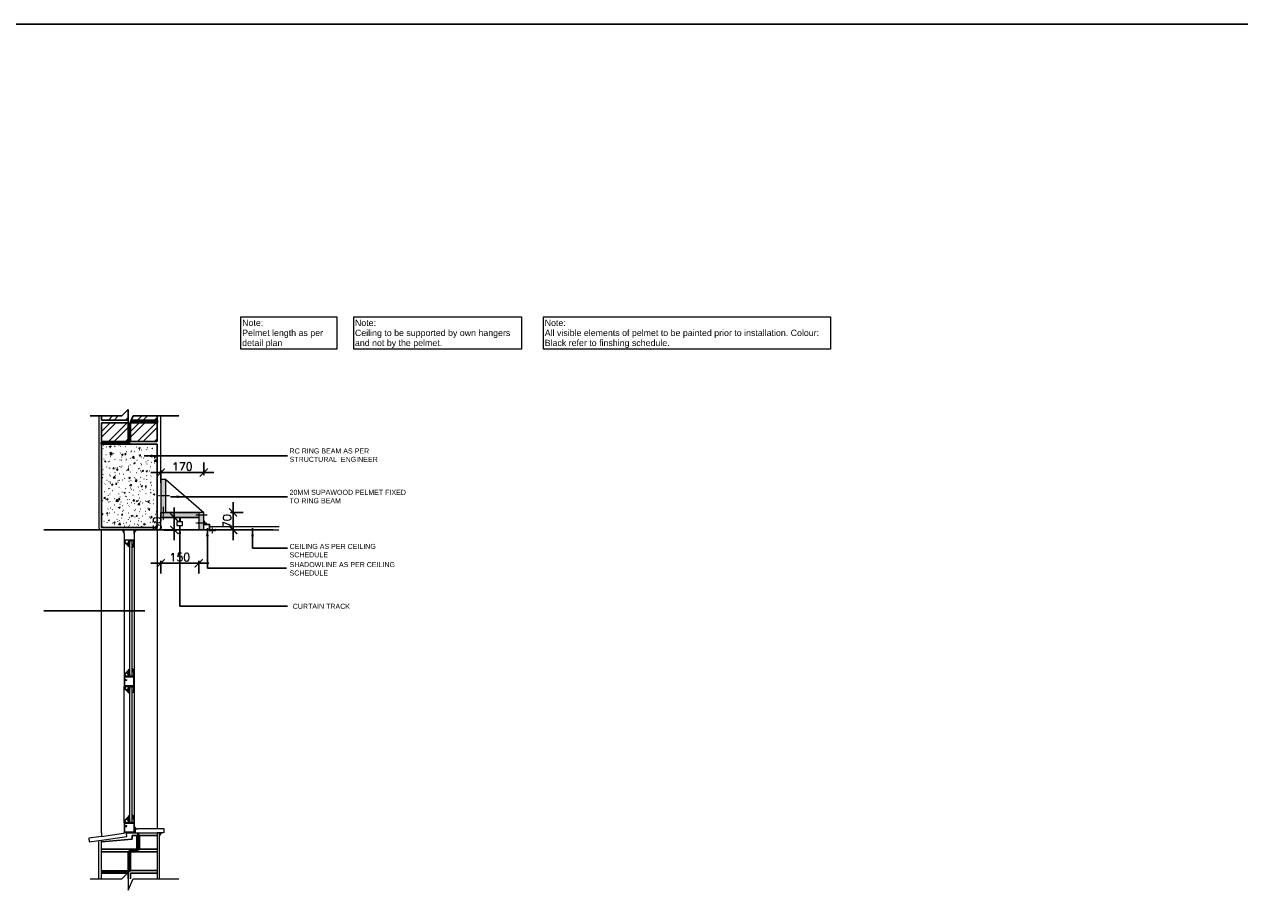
# Model space of a CAD drawing. Header units: millimetres. Extents: x -115474967 to 444143, y -74377 to 241828222.
# Tile 389 of 590: x 32626 to 37441, y 39516 to 42981. Entities that reach past the tile are written whole.
import ezdxf

# ---------------------------------------------------------------- set-up
doc = ezdxf.new("R2010")
doc.units = ezdxf.units.MM
doc.header["$MEASUREMENT"] = 0
for name, pattern in [('AEC_Dash 1_5mm', [2.5, 1.5, -1]), ('AEC_Dash 1mm', [2, 1, -1]), ('HIDDEN', [0.375, 0.25, -0.125])]:
    doc.linetypes.add(name, pattern=pattern)
for name, color, linetype in [('00-6 H-Brickwork', 9, 'Continuous'), ('DIMS-20', 9, 'Continuous'), ('hidden', 8, 'HIDDEN'), ('TEXT', 7, 'Continuous'), ('TEXT-20', 2, 'Continuous'), ('WALL', 1, 'Continuous'), ('WIND', 7, 'Continuous')]:
    doc.layers.add(name, color=color, linetype=linetype)
for name, color, linetype, lineweight in [('2D ITEMS', 6, 'Continuous', 5), ('A-----NPP', 6, 'Continuous', 15), ('DPC', 1, 'AEC_Dash 1_5mm', 40), ('G-ANNO-TEXT', 231, 'Continuous', 9), ('THIN', 6, 'Continuous', 9)]:
    doc.layers.add(name, color=color, linetype=linetype, lineweight=lineweight)
doc.styles.add('ARIAL', font='arial.ttf')
doc.styles.add('Arial_2', font='arial.ttf', dxfattribs={"height": 150})
doc.styles.add('DIMS', font='simplex.shx')
doc.dimstyles.new('DIM-20', dxfattribs={"dimscale": 4, "dimtxt": 10, "dimasz": 8, "dimexe": 10, "dimexo": 5, "dimgap": 4, "dimtad": 1, "dimdec": 0, "dimrnd": 5, "dimdsep": 46, "dimtxsty": 'DIMS', "dimblk": 'ARCHTICK', "dimcen": 25, "dimdle": 10, "dimclrd": 9, "dimclre": 9, "dimclrt": 4, "dimadec": 0, "dimazin": 0, "dimtfac": 1, "dimtdec": 0, "dimtmove": 2, "dimatfit": 2, "dimfxl": 1, "dimtolj": 1, "dimtzin": 0, "dimarcsym": 0})

# ---------------------------------------------------------------- blocks, each defined once
blk = doc.blocks.new('_ArchTick')
at = {"color": 0, "linetype": 'ByBlock', "const_width": 0.15}
blk.add_lwpolyline([(-0.5, -0.5), (0.5, 0.5)], dxfattribs=at)
blk = doc.blocks.new('*D757')
at = {"layer": 'Defpoints', "color": 0, "transparency": 16777216}
for p in [(33423.6, 41046.8), (33453.6, 41046.8), (33423.6, 40977.1)]:
    blk.add_point(p, dxfattribs=at)
at = {"layer": 'DIMS-20', "color": 9, "lineweight": -2, "transparency": 16777216}
for p, q in [((33453.6, 40937.1), (33453.6, 41086.8)), ((33443.6, 41046.8), (33493.6, 41046.8)), ((33443.6, 40977.1), (33493.6, 40977.1))]:
    blk.add_line(p, q, dxfattribs=at)
at = {"layer": 'DIMS-20', "color": 9, "lineweight": -2, "transparency": 16777216, "xscale": 32, "yscale": 32, "zscale": 32}
for p, rotation in [((33453.6, 41046.8), 90), ((33453.6, 40977.1), 270)]:
    blk.add_blockref('_ArchTick', p, dxfattribs=dict(at, rotation=rotation))
at = {"layer": 'DIMS-20', "color": 4, "transparency": 16777216, "insert": (33429.6, 41012), "char_height": 32, "width": 0.358, "attachment_point": 5, "rotation": 90, "style": 'DIMS'}
blk.add_mtext('\\A1;70', dxfattribs=at)
blk = doc.blocks.new('*D758')
at = {"layer": 'Defpoints', "color": 0, "transparency": 16777216}
for p in [(33250.4, 41026.8), (33220.4, 40976.8), (33250.4, 40976.8)]:
    blk.add_point(p, dxfattribs=at)
at = {"layer": 'DIMS-20', "color": 9, "lineweight": -2, "transparency": 16777216}
for p, q in [((33230.4, 41026.8), (33180.4, 41026.8)), ((33220.4, 41066.8), (33220.4, 40936.8)), ((33230.4, 40976.8), (33180.4, 40976.8))]:
    blk.add_line(p, q, dxfattribs=at)
at = {"layer": 'DIMS-20', "color": 9, "lineweight": -2, "transparency": 16777216, "xscale": 32, "yscale": 32, "zscale": 32}
for p, rotation in [((33220.4, 41026.8), 90), ((33220.4, 40976.8), 270)]:
    blk.add_blockref('_ArchTick', p, dxfattribs=dict(at, rotation=rotation))
at = {"layer": 'DIMS-20', "color": 4, "transparency": 16777216, "insert": (33152.4, 41001.8), "char_height": 32, "width": 0.358, "attachment_point": 5, "rotation": 90, "style": 'DIMS'}
blk.add_mtext('\\A1;50', dxfattribs=at)
blk = doc.blocks.new('*D759')
at = {"layer": 'Defpoints', "color": 0, "transparency": 16777216}
for p in [(33167.1, 40875), (33317.1, 40875), (33317.1, 40845)]:
    blk.add_point(p, dxfattribs=at)
at = {"layer": 'DIMS-20', "color": 9, "lineweight": -2, "transparency": 16777216}
for p, q in [((33127.1, 40845), (33357.1, 40845)), ((33167.1, 40855), (33167.1, 40805)), ((33317.1, 40855), (33317.1, 40805))]:
    blk.add_line(p, q, dxfattribs=at)
at = {"layer": 'DIMS-20', "color": 9, "lineweight": -2, "transparency": 16777216, "xscale": 32, "yscale": 32, "zscale": 32, "rotation": 180}
blk.add_blockref('_ArchTick', (33167.1, 40845), dxfattribs=at)
at = {"layer": 'DIMS-20', "color": 9, "lineweight": -2, "transparency": 16777216, "xscale": 32, "yscale": 32, "zscale": 32}
blk.add_blockref('_ArchTick', (33317.1, 40845), dxfattribs=at)
at = {"layer": 'DIMS-20', "color": 4, "transparency": 16777216, "insert": (33242.1, 40869), "char_height": 32, "width": 0.537, "attachment_point": 5, "style": 'DIMS'}
blk.add_mtext('\\A1;150', dxfattribs=at)
blk = doc.blocks.new('*D760')
at = {"layer": 'Defpoints', "color": 0, "transparency": 16777216}
for p in [(33167.1, 41234.4), (33337.1, 41204.4), (33337.1, 41174.4)]:
    blk.add_point(p, dxfattribs=at)
at = {"layer": 'DIMS-20', "color": 9, "lineweight": -2, "transparency": 16777216}
for p, q in [((33337.1, 41194.4), (33337.1, 41244.4)), ((33127.1, 41204.4), (33377.1, 41204.4)), ((33167.1, 41214.4), (33167.1, 41164.4))]:
    blk.add_line(p, q, dxfattribs=at)
at = {"layer": 'DIMS-20', "color": 9, "lineweight": -2, "transparency": 16777216, "xscale": 32, "yscale": 32, "zscale": 32, "rotation": 180}
blk.add_blockref('_ArchTick', (33167.1, 41204.4), dxfattribs=at)
at = {"layer": 'DIMS-20', "color": 9, "lineweight": -2, "transparency": 16777216, "xscale": 32, "yscale": 32, "zscale": 32}
blk.add_blockref('_ArchTick', (33337.1, 41204.4), dxfattribs=at)
at = {"layer": 'DIMS-20', "color": 4, "transparency": 16777216, "insert": (33252.1, 41228.4), "char_height": 32, "width": 0.537, "attachment_point": 5, "style": 'DIMS'}
blk.add_mtext('\\A1;170', dxfattribs=at)

msp = doc.modelspace()

# ---------------------------------------------------------------- hatches: boundary and pattern name
at = {"layer": '00-6 H-Brickwork'}
h = msp.add_hatch(dxfattribs=at)
h.set_pattern_fill('ANSI32', color=256, scale=5, angle=360, style=0)
h.set_pattern_definition([(45, (-165795.683, 343014.647), (-33.6759605, 33.6759605), []), (45, (-165773.23, 343014.647), (-33.6759605, 33.6759605), [])])
h.paths.add_polyline_path([(33037.1056, 41412.10163), (33037.1056, 41429.13792), (32932.1056, 41429.13792), (32932.1056, 41412.10163)])
h = msp.add_hatch(dxfattribs=at)
h.set_pattern_fill('ANSI32', color=256, scale=5, angle=360, style=0)
h.set_pattern_definition([(45, (-165680.683, 343014.647), (-33.6759605, 33.6759605), []), (45, (-165658.23, 343014.647), (-33.6759605, 33.6759605), [])])
h.paths.add_polyline_path([(33152.1056, 41412.10163), (33152.1056, 41429.13792), (33047.1056, 41429.13792), (33047.1056, 41412.10163)])
h = msp.add_hatch(dxfattribs=at)
h.set_pattern_fill('ANSI32', color=256, scale=5, angle=360, style=0)
h.set_pattern_definition([(45, (-165795.683, 342929.647), (-33.6759605, 33.6759605), []), (45, (-165773.23, 342929.647), (-33.6759605, 33.6759605), [])])
h.paths.add_polyline_path([(33037.1056, 41327.10163), (33037.1056, 41402.10163), (32932.1056, 41402.10163), (32932.1056, 41327.10163)], flags=0)
h = msp.add_hatch(dxfattribs=at)
h.set_pattern_fill('ANSI32', color=256, scale=5, angle=360, style=0)
h.set_pattern_definition([(45, (-165680.683, 342929.647), (-33.6759605, 33.6759605), []), (45, (-165658.23, 342929.647), (-33.6759605, 33.6759605), [])])
h.paths.add_polyline_path([(33152.1056, 41327.10163), (33152.1056, 41402.10163), (33047.1056, 41402.10163), (33047.1056, 41327.10163)], flags=0)
at = {"layer": '2D ITEMS'}
h = msp.add_hatch(dxfattribs=at)
h.set_pattern_fill('FP_1', style=0, pattern_type=2)
h.set_pattern_definition([(50, (28430.907, 36324.547), (58.2991, -5.10014), [6.096, -67.056]), (355, (28430.907, 36324.55), (-11.27734, 61.13854), [4.877, -53.645]), (100.451, (28435.765, 36324.12), (47.02125, 56.03703), [5.181, -56.989]), (46.184, (28430.91, 36340.8), (86.7453, -13.4535), [9.144, -100.584]), (96.636, (28438.14, 36339.68), (75.9692, 79.1766), [7.771, -85.483]), (351.184, (28430.91, 36340.8), (75.9692, 79.1762), [7.315, -80.467]), (21, (28439.035, 36336.74), (48.51694, -32.72464), [6.096, -67.056]), (326, (28439.035, 36336.74), (19.77717, 58.94033), [4.877, -53.645]), (71.451, (28443.08, 36334.01), (68.293, 26.21474), [5.181, -56.989]), (37.5, (28430.907, 36324.547), (0.9883, 27.058105), [1.341, -51.653, 1.341, -53.116, -53.848]), (37.5, (28430.907, 36324.547), (0.9883, 27.058105), [-107.452, 1.341, -52.507]), (7.5, (28430.907, 36324.547), (21.38249, 32.05824), [1.341, -29.708, 1.341, -50.434, -20.523]), (7.5, (28430.907, 36324.547), (21.38249, 32.05824), [-82.824, 1.341, -19.182]), (327.5, (28412.782, 36324.547), (43.38921, -1.83308), [1.341, -18.979, 1.341, -62.057, -84.125]), (327.5, (28412.782, 36324.547), (43.38921, -1.83308), [-83.718, 1.341, -82.784]), (317.5, (28404.654, 36324.547), (47.40152, 8.13669), [1.341, -25.075, 1.341, -40.762, -59.741]), (317.5, (28404.654, 36324.547), (47.40152, 8.13669), [-68.519, 1.341, -58.4])])
h.paths.add_polyline_path([(33152.1056, 40987.10163), (33152.1056, 41317.10163), (32932.1056, 41317.10163), (32932.1056, 40987.10163)], flags=0)
msp.add_hatch(color=8, dxfattribs=at).paths.add_polyline_path([(33317.1056, 40977.10163), (33337.1056, 40977.10163), (33337.1056, 41046.82266), (33187.1056, 41046.82266), (33187.1056, 41176.82266), (33167.1056, 41176.82266), (33167.1056, 41026.82266), (33317.1056, 41026.82266), (33317.1056, 40997.10163)], flags=0)

# ---------------------------------------------------------------- linework, layer by layer
msp.add_lwpolyline([(14259.94508, 42981.12756), (127356.6548, 42981.12756), (127356.6548, 29513.51943), (14259.94508, 29513.51943)], close=True)
at = {"layer": 'A-----NPP', "lineweight": 5}
for p, q in [((32922.1056, 41429.13792), (32922.1056, 40987.10163)), ((33037.1056, 41429.13792), (33037.1056, 41412.10163)), ((33167.1056, 41176.82266), (33167.1056, 41429.13792)), ((33152.1056, 41317.10163), (33152.1056, 40987.10163)), ((33187.1056, 41176.82266), (33337.1056, 41046.82266)), ((33167.1056, 40987.10163), (33167.1056, 41046.82266)), ((33241.00317, 41026.82266), (33241.00317, 41009.91874)), ((33243.20803, 41026.82266), (33243.20803, 41009.91874)), ((33351.06559, 41035.94984), (33306.06559, 41035.94984)), ((33317.1056, 41046.82266), (33317.1056, 40989.93519)), ((32932.1056, 39777.10163), (32932.1056, 40977.10163)), ((32932.1056, 40977.10163), (33157.1056, 40977.10163)), ((33022.1056, 40963.10163), (33022.1056, 40977.10163)), ((33062.1056, 40963.10163), (33062.1056, 40977.10163)), ((33152.1056, 40977.10163), (33152.1056, 40989.93519)), ((33152.1056, 40976.82266), (33152.1056, 40989.93519)), ((33152.1056, 40976.82266), (33152.1056, 39792.10163)), ((33317.1056, 40976.82266), (33152.1056, 40976.82266)), ((33253.20803, 41009.91874), (33231.00317, 41009.91874)), ((33231.00317, 41009.91874), (33231.00317, 40995.21968)), ((33231.00317, 40995.21968), (33253.20803, 40995.21968)), ((33253.20803, 40995.21968), (33253.20803, 41009.91874)), ((33359.1056, 40977.10163), (33359.1056, 40975.10163)), ((33636.1056, 40989.60163), (33361.1056, 40989.60163)), ((33384.1056, 40977.10163), (33634.1056, 40977.10163)), ((33022.1056, 40963.10163), (33022.1056, 40937.10163)), ((33022.1056, 40937.10163), (33022.1056, 40397.10163)), ((33062.1056, 40937.10163), (33022.1056, 40937.10163)), ((33022.1056, 40929.36803), (33039.54099, 40912.44975)), ((33022.1056, 40929.36803), (33039.54099, 40912.44975)), ((33024.47912, 40930.04289), (33024.47912, 40932.36995)), ((33024.47912, 40932.36995), (33027.26974, 40932.36995)), ((33035.254, 40919.57113), (33024.47912, 40930.04289)), ((33028.04491, 40933.06806), (33025.87443, 40936.86893)), ((33036.88186, 40924.07011), (33041.92047, 40935.78297)), ((33059.20678, 40936.9465), (33040.60268, 40936.9465)), ((33041.92047, 40935.78297), (33059.20678, 40935.78297)), ((33041.92047, 40935.78297), (33059.20678, 40935.78297)), ((33041.92047, 40935.78297), (33059.20678, 40935.78297)), ((33044.62209, 40398.4203), (33044.62209, 40935.78297)), ((33044.62209, 40398.4203), (33044.62209, 40935.78297)), ((33044.62209, 40398.4203), (33044.62209, 40935.78297)), ((33053.20732, 40398.4203), (33053.20732, 40935.78297)), ((33053.20732, 40398.4203), (33053.20732, 40935.78297)), ((33053.20732, 40398.4203), (33053.20732, 40935.78297)), ((33056.95879, 40935.23999), (33060.05947, 40935.23999)), ((33056.95879, 40934.23159), (33056.95879, 40935.23999)), ((33056.95879, 40934.23159), (33056.95879, 40935.23999)), ((33056.95879, 40935.23999), (33060.05947, 40935.23999)), ((33060.05947, 40934.23159), (33056.95879, 40934.23159)), ((33060.05947, 40934.23159), (33056.95879, 40934.23159)), ((33059.20678, 40935.78297), (33059.20678, 40936.9465)), ((33060.05947, 40935.23999), (33060.05947, 40937.10163)), ((33060.05947, 40935.23999), (33060.05947, 40937.10163)), ((33060.05947, 40922.5963), (33060.05947, 40934.23159)), ((33062.1056, 40963.10163), (33062.1056, 39799.14263)), ((33062.1056, 40963.10163), (33062.1056, 39799.14263)), ((33062.1056, 40963.10163), (33062.1056, 39799.14263)), ((33062.1056, 40937.10163), (33062.1056, 40397.10163)), ((33035.254, 40924.45795), (33035.254, 40919.57113)), ((33040.53046, 40923.44956), (33036.88186, 40924.07011)), ((33036.88186, 40917.47677), (33036.88186, 40922.44116)), ((33036.88186, 40922.44116), (33039.67247, 40922.13089)), ((33036.88186, 40917.47677), (33036.88186, 40922.44116)), ((33039.67247, 40917.47677), (33036.88186, 40917.47677)), ((33042.77902, 40909.28634), (33037.11052, 40913.2133)), ((33039.54099, 40912.44975), (33040.53046, 40912.44975)), ((33039.67247, 40921.3552), (33040.53046, 40921.3552)), ((33040.53046, 40918.56273), (33039.67247, 40918.56273)), ((33039.67247, 40918.56273), (33039.67247, 40917.47677)), ((33040.53046, 40921.3552), (33040.53046, 40923.44956)), ((33040.53046, 40912.44975), (33040.53046, 40918.19403)), ((33040.53046, 40912.44975), (33040.53046, 40918.19403)), ((33044.06367, 40907.75363), (33042.77902, 40909.28634)), ((33053.20732, 40918.78199), (33054.73028, 40918.78199)), ((33053.7906, 40906.52557), (33057.38731, 40910.90286)), ((33054.73028, 40918.78199), (33057.2253, 40914.82621)), ((33057.11382, 40912.43481), (33057.11382, 40913.83105)), ((33057.11382, 40913.83105), (33057.96651, 40913.83105)), ((33062.1056, 40912.43481), (33057.11382, 40912.43481)), ((33057.38731, 40910.90286), (33057.38731, 40912.43481)), ((33057.96651, 40919.57113), (33057.96651, 40922.5963)), ((33057.96651, 40922.5963), (33060.05947, 40922.5963)), ((33059.12927, 40919.57113), (33057.96651, 40919.57113)), ((33057.96651, 40913.83105), (33057.96651, 40915.30485)), ((33057.96651, 40915.30485), (33059.12927, 40915.30485)), ((33060.44706, 40920.88979), (33059.12927, 40920.88979)), ((33059.12927, 40920.88979), (33059.12927, 40919.57113)), ((33059.12927, 40915.30485), (33059.12927, 40913.83105)), ((33059.12927, 40913.83105), (33060.44706, 40913.83105)), ((33060.44706, 40913.83105), (33060.44706, 40920.88979)), ((33022.1056, 40404.83523), (33039.54099, 40421.75351)), ((33025.68001, 40400.28195), (33022.1056, 40400.28195)), ((33024.11314, 40397.10163), (33025.68001, 40400.28195)), ((33024.40495, 40397.33434), (33025.94418, 40400.45854)), ((33035.254, 40414.63214), (33024.47912, 40404.16038)), ((33024.47912, 40404.16038), (33024.47912, 40401.83332)), ((33024.47912, 40404.16038), (33024.47912, 40401.83332)), ((33024.47912, 40401.83332), (33027.26974, 40401.83332)), ((33028.04491, 40401.1352), (33025.87443, 40397.33434)), ((33027.26974, 40401.83332), (33028.04491, 40401.1352)), ((33040.60268, 40397.25677), (33035.254, 40409.74532)), ((33040.60268, 40397.25677), (33035.254, 40409.74532)), ((33039.67247, 40416.72649), (33036.88186, 40416.72649)), ((33036.88186, 40416.72649), (33036.88186, 40411.7621)), ((33036.88186, 40411.7621), (33039.67247, 40412.07237)), ((33040.53046, 40410.75371), (33036.88186, 40410.13316)), ((33036.88186, 40410.13316), (33041.92047, 40398.4203)), ((33036.88186, 40410.13316), (33041.92047, 40398.4203)), ((33042.77902, 40424.91692), (33037.11052, 40420.98997)), ((33039.67247, 40415.64053), (33039.67247, 40416.72649)), ((33040.53046, 40415.64053), (33039.67247, 40415.64053)), ((33039.67247, 40412.84806), (33040.53046, 40412.84806)), ((33040.53046, 40421.75351), (33040.53046, 40416.00924)), ((33040.53046, 40412.84806), (33040.53046, 40410.75371)), ((33041.92047, 40398.4203), (33059.20678, 40398.4203)), ((33043.91272, 40426.26954), (33042.77902, 40424.91692)), ((33053.20732, 40415.42128), (33054.73028, 40415.42128)), ((33053.7906, 40427.6777), (33057.38731, 40423.30041)), ((33054.73028, 40415.42128), (33057.2253, 40419.37706)), ((33056.95879, 40399.42494), (33060.05947, 40399.97167)), ((33056.95879, 40399.97167), (33060.05947, 40399.97167)), ((33060.05947, 40398.96328), (33056.95879, 40398.96328)), ((33060.05947, 40398.96328), (33056.95879, 40398.96328)), ((33057.11382, 40421.76845), (33062.1056, 40421.76845)), ((33057.11382, 40420.37222), (33057.11382, 40421.76845)), ((33057.96651, 40420.37222), (33057.11382, 40420.37222)), ((33057.96651, 40418.89841), (33057.96651, 40420.37222)), ((33059.12927, 40418.89841), (33057.96651, 40418.89841)), ((33057.96651, 40414.63214), (33059.12927, 40414.63214)), ((33057.96651, 40411.60696), (33057.96651, 40414.63214)), ((33060.05947, 40411.60696), (33057.96651, 40411.60696)), ((33060.44706, 40420.37222), (33059.12927, 40420.37222)), ((33059.12927, 40420.37222), (33059.12927, 40418.89841)), ((33060.44706, 40420.37222), (33059.12927, 40420.37222)), ((33059.12927, 40414.63214), (33059.12927, 40413.31347)), ((33059.12927, 40413.31347), (33060.44706, 40413.31347)), ((33060.05947, 40399.97167), (33060.05947, 40411.60696)), ((33060.05947, 40399.97167), (33060.05947, 40411.60696)), ((33060.44706, 40413.31347), (33060.44706, 40420.37222)), ((33022.1056, 40397.10163), (33022.1056, 40357.10163)), ((33062.1056, 40397.10163), (33022.1056, 40397.10163)), ((33022.1056, 39817.10163), (33022.1056, 40357.10163)), ((33022.1056, 39817.10163), (33022.1056, 40357.10163)), ((33022.1056, 40357.10163), (33062.1056, 40357.10163)), ((33025.85717, 40353.92132), (33022.1056, 40353.92132)), ((33025.87443, 40397.33434), (33024.22778, 40397.33434)), ((33024.2903, 40383.51257), (33024.2903, 40395.0555)), ((33024.2903, 40395.0555), (33060.05947, 40395.0555)), ((33028.31218, 40383.51257), (33024.2903, 40383.51257)), ((33024.2903, 40359.14776), (33024.2903, 40382.13032)), ((33024.2903, 40382.13032), (33032.65353, 40382.13032)), ((33060.05947, 40359.14776), (33024.2903, 40359.14776)), ((33024.40495, 40356.86893), (33025.94418, 40353.74473)), ((33024.47912, 40352.36995), (33027.26974, 40352.36995)), ((33024.47912, 40350.04289), (33024.47912, 40352.36995)), ((33028.04491, 40353.06806), (33025.87443, 40356.86893)), ((33026.82239, 40352.36995), (33028.04491, 40353.06806)), ((33026.84796, 40359.14776), (33026.84796, 40357.10163)), ((33027.26974, 40352.36995), (33028.04491, 40353.06806)), ((33028.31218, 40384.69736), (33028.31218, 40383.51257)), ((33032.65353, 40382.13032), (33032.65353, 40384.69736)), ((33040.60268, 40356.9465), (33035.254, 40344.45795)), ((33036.88186, 40344.07011), (33041.92047, 40355.78297)), ((33059.20678, 40397.25677), (33040.60268, 40397.25677)), ((33059.20678, 40356.9465), (33040.60268, 40356.9465)), ((33041.92047, 40355.78297), (33059.20678, 40355.78297)), ((33041.92047, 40355.78297), (33059.20678, 40355.78297)), ((33044.62209, 39818.4203), (33044.62209, 40355.78297)), ((33044.62209, 39818.4203), (33044.62209, 40355.78297)), ((33053.20732, 39818.4203), (33053.20732, 40355.78297)), ((33053.20732, 39818.4203), (33053.20732, 40355.78297)), ((33053.20732, 39818.4203), (33053.20732, 40355.78297)), ((33053.20732, 39818.4203), (33053.20732, 40355.78297)), ((33057.50181, 40357.10163), (33057.50181, 40359.14776)), ((33059.20678, 40355.78297), (33059.20678, 40356.9465)), ((33060.05947, 40355.23999), (33060.05947, 40397.10163)), ((33060.05947, 40342.5963), (33060.05947, 40354.23159)), ((33060.05947, 40342.5963), (33060.05947, 40354.23159)), ((33062.1056, 40357.10163), (33062.1056, 39817.10163)), ((33062.1056, 40357.10163), (33062.1056, 39817.10163)), ((33022.1056, 40349.36803), (33039.54099, 40332.44975)), ((33035.254, 40339.57113), (33024.47912, 40350.04289)), ((33035.254, 40344.45795), (33035.254, 40339.57113)), ((33035.254, 40344.45795), (33035.254, 40339.57113)), ((33040.53046, 40343.44956), (33036.88186, 40344.07011)), ((33036.88186, 40337.47677), (33036.88186, 40342.44116)), ((33036.88186, 40342.44116), (33039.67247, 40342.13089)), ((33039.67247, 40337.47677), (33036.88186, 40337.47677)), ((33042.77902, 40329.28634), (33037.11052, 40333.2133)), ((33039.54099, 40332.44975), (33040.53046, 40332.44975)), ((33040.53046, 40338.56273), (33039.67247, 40338.56273)), ((33039.67247, 40338.56273), (33039.67247, 40337.47677)), ((33040.53046, 40341.3552), (33040.53046, 40343.44956)), ((33040.53046, 40332.44975), (33040.53046, 40338.19403)), ((33040.53046, 40332.44975), (33040.53046, 40338.19403)), ((33057.11382, 40332.43481), (33057.11382, 40333.83105)), ((33057.11382, 40333.83105), (33057.96651, 40333.83105)), ((33062.1056, 40332.43481), (33057.11382, 40332.43481)), ((33057.96651, 40339.57113), (33057.96651, 40342.5963)), ((33057.96651, 40342.5963), (33060.05947, 40342.5963)), ((33059.12927, 40339.57113), (33057.96651, 40339.57113)), ((33057.96651, 40333.83105), (33057.96651, 40335.30485)), ((33057.96651, 40335.30485), (33059.12927, 40335.30485)), ((33060.44706, 40340.88979), (33059.12927, 40340.88979)), ((33059.12927, 40340.88979), (33059.12927, 40339.57113)), ((33059.12927, 40335.30485), (33059.12927, 40333.83105)), ((33059.12927, 40333.83105), (33060.44706, 40333.83105)), ((33060.44706, 40333.83105), (33060.44706, 40340.88979)), ((33022.1056, 39824.83523), (33039.54099, 39841.75351)), ((33022.1056, 39824.83523), (33039.54099, 39841.75351)), ((33035.254, 39834.63214), (33024.47912, 39824.16038)), ((33035.254, 39834.63214), (33024.47912, 39824.16038)), ((33024.47912, 39824.16038), (33024.47912, 39821.83332)), ((33028.04491, 39821.1352), (33025.87443, 39817.33434)), ((33028.04491, 39821.1352), (33025.87443, 39817.33434)), ((33027.26974, 39821.83332), (33028.04491, 39821.1352)), ((33040.60268, 39817.25677), (33035.254, 39829.74532)), ((33036.88186, 39836.72649), (33036.88186, 39831.7621)), ((33039.67247, 39836.72649), (33036.88186, 39836.72649)), ((33036.88186, 39831.7621), (33039.67247, 39832.07237)), ((33040.53046, 39830.75371), (33036.88186, 39830.13316)), ((33036.88186, 39830.13316), (33041.92047, 39818.4203)), ((33042.77902, 39844.91692), (33037.11052, 39840.98997)), ((33039.67247, 39835.64053), (33039.67247, 39836.72649)), ((33040.53046, 39835.64053), (33039.67247, 39835.64053)), ((33039.67247, 39832.84806), (33040.53046, 39832.84806)), ((33040.53046, 39841.75351), (33040.53046, 39836.00924)), ((33040.53046, 39832.84806), (33040.53046, 39830.75371)), ((33053.20732, 39835.42128), (33054.73028, 39835.42128)), ((33053.7906, 39847.6777), (33057.38731, 39843.30041)), ((33054.73028, 39835.42128), (33057.2253, 39839.37706)), ((33062.1056, 39841.76845), (33057.11382, 39841.76845)), ((33057.11382, 39841.76845), (33057.11382, 39840.37222)), ((33057.11382, 39840.37222), (33057.96651, 39840.37222)), ((33057.96651, 39840.37222), (33057.96651, 39838.89841)), ((33057.96651, 39838.89841), (33059.12927, 39838.89841)), ((33059.12927, 39834.63214), (33057.96651, 39834.63214)), ((33057.96651, 39834.63214), (33057.96651, 39831.60696)), ((33057.96651, 39831.60696), (33060.05947, 39831.60696)), ((33059.12927, 39840.37222), (33060.44706, 39840.37222)), ((33059.12927, 39838.89841), (33059.12927, 39840.37222)), ((33059.12927, 39833.31347), (33059.12927, 39834.63214)), ((33060.44706, 39833.31347), (33059.12927, 39833.31347)), ((33060.05947, 39831.60696), (33060.05947, 39819.97167)), ((33060.05947, 39831.60696), (33060.05947, 39819.97167)), ((33060.44706, 39840.37222), (33060.44706, 39833.31347)), ((33060.44706, 39840.37222), (33060.44706, 39833.31347)), ((32932.1056, 39777.10163), (32932.1056, 39762.88876)), ((32932.1056, 39762.88876), (33019.37106, 39775.27235)), ((33030.82174, 39776.89728), (33019.37106, 39775.27235)), ((33025.68001, 39820.28195), (33022.1056, 39820.28195)), ((33022.1056, 39817.10163), (33022.1056, 39777.10163)), ((33022.1056, 39817.10163), (33022.1056, 39777.10163)), ((33062.1056, 39817.10163), (33022.1056, 39817.10163)), ((33062.1056, 39817.10163), (33022.1056, 39817.10163)), ((33062.1056, 39817.10163), (33022.1056, 39817.10163)), ((33062.1056, 39817.10163), (33022.1056, 39817.10163)), ((33030.79274, 39777.10163), (33022.1056, 39777.10163)), ((33024.11314, 39817.10163), (33025.68001, 39820.28195)), ((33024.2903, 39803.51257), (33024.2903, 39815.0555)), ((33024.2903, 39815.0555), (33060.05947, 39815.0555)), ((33028.31218, 39803.51257), (33024.2903, 39803.51257)), ((33024.2903, 39779.14776), (33024.2903, 39802.13032)), ((33024.2903, 39802.13032), (33032.65353, 39802.13032)), ((33060.05947, 39779.14776), (33024.2903, 39779.14776)), ((33024.40495, 39817.33434), (33025.94418, 39820.45854)), ((33025.87443, 39817.33434), (33024.40495, 39817.33434)), ((33032.65353, 39804.69736), (33028.31218, 39804.69736)), ((33028.31218, 39804.69736), (33028.31218, 39803.51257)), ((33032.92924, 39762.04607), (33030.79274, 39777.10163)), ((33030.79274, 39777.10163), (33152.1056, 39777.10163)), ((33032.65353, 39802.13032), (33032.65353, 39804.69736)), ((33059.20678, 39817.25677), (33040.60268, 39817.25677)), ((33041.92047, 39818.4203), (33059.20678, 39818.4203)), ((33041.92047, 39818.4203), (33059.20678, 39818.4203)), ((33060.05947, 39815.0555), (33060.05947, 39779.14776)), ((33062.1056, 39777.10163), (33062.1056, 39792.10163)), ((33062.1056, 39792.10163), (33076.1056, 39792.10163)), ((33065.10521, 39792.10163), (33065.10521, 39777.10163)), ((33180.10521, 39792.10163), (33076.1056, 39792.10163)), ((33162.1056, 39777.10163), (33152.1056, 39777.10163)), ((33152.1056, 39777.10163), (33152.1056, 39595.0208)), ((33176.1056, 39777.10163), (33162.1056, 39777.10163)), ((33162.1056, 39595.0208), (33162.1056, 39777.10163)), ((33180.10521, 39777.10163), (33180.10521, 39792.10163)), ((32932.1056, 39762.88876), (32881.5992, 39755.72154)), ((32881.5992, 39755.72154), (32883.70669, 39740.87033)), ((32883.70669, 39740.87033), (32922.1056, 39746.31941)), ((32922.1056, 39746.31941), (32932.1056, 39747.73848)), ((32922.1056, 39595.0208), (32922.1056, 39746.31941)), ((32932.1056, 39747.73848), (33032.92924, 39762.04607)), ((32932.1056, 39595.0208), (32932.1056, 39747.73848)), ((32932.1056, 39627.10163), (33037.1056, 39627.10163)), ((33037.1056, 39595.0208), (33037.1056, 39617.10163))]:
    msp.add_line(p, q, dxfattribs=at)
at = {"layer": 'A-----NPP', "lineweight": 25}
for p, q in [((32932.1056, 40987.10163), (32932.1056, 41317.10163)), ((32932.1056, 41317.10163), (33152.1056, 41317.10163)), ((33152.1056, 41317.10163), (33152.1056, 40987.10163)), ((33152.1056, 40987.10163), (32932.1056, 40987.10163))]:
    msp.add_line(p, q, dxfattribs=at)
at = {"layer": 'A-----NPP'}
for p, q in [((33167.1056, 41176.82266), (33167.1056, 41046.82266)), ((33187.1056, 41176.82266), (33167.1056, 41176.82266)), ((33187.1056, 41046.82266), (33187.1056, 41176.82266)), ((33167.1056, 41046.82266), (33317.1056, 41046.82266)), ((33167.1056, 41046.82266), (33167.1056, 41026.82266)), ((33317.1056, 41026.82266), (33167.1056, 41026.82266)), ((33317.1056, 41046.82266), (33317.1056, 40976.82266)), ((33337.1056, 41046.82266), (33317.1056, 41046.82266)), ((33337.1056, 41010.10163), (33337.1056, 41046.82266)), ((33317.1056, 40989.93519), (33317.1056, 40976.82266)), ((33317.1056, 40977.10163), (33337.1056, 40977.10163)), ((33341.1056, 41010.10163), (33337.1056, 41010.10163)), ((33337.1056, 41010.10163), (33337.1056, 40997.10163)), ((33337.1056, 40989.60163), (33337.1056, 40997.10163)), ((33359.1056, 40997.10163), (33337.1056, 40997.10163)), ((33337.1056, 40977.10163), (33337.1056, 40989.60163)), ((33339.1056, 41007.10163), (33341.1056, 41008.10163)), ((33339.1056, 40999.10163), (33339.1056, 41007.10163)), ((33361.1056, 40999.10163), (33339.1056, 40999.10163)), ((33341.1056, 41008.10163), (33341.1056, 41010.10163)), ((33359.1056, 40997.10163), (33359.1056, 40989.60163)), ((33359.1056, 40989.60163), (33359.1056, 40977.10163)), ((33361.1056, 40977.10163), (33361.1056, 40999.10163)), ((33381.1056, 40977.10163), (33361.1056, 40977.10163)), ((33382.1056, 40979.10163), (33381.1056, 40977.10163)), ((33384.1056, 40979.10163), (33382.1056, 40979.10163)), ((33384.1056, 40975.10163), (33384.1056, 40979.10163)), ((33359.1056, 40975.10163), (33384.1056, 40975.10163))]:
    msp.add_line(p, q, dxfattribs=at)
at = {"layer": 'A-----NPP', "linetype": 'AEC_Dash 1mm', "lineweight": 5}
for p, q in [((33201.06559, 41111.82266), (33156.06559, 41111.82266)), ((33177.1056, 41015.36304), (33177.1056, 41068.98412)), ((33351.06559, 41004.13508), (33306.06559, 41004.13508)), ((33371.6056, 40965.10163), (33371.6056, 40995.10163))]:
    msp.add_line(p, q, dxfattribs=at)
at = {"layer": 'A-----NPP', "lineweight": 9}
for p, q in [((32887.1056, 39595.0208), (33012.1056, 39595.0208)), ((33012.1056, 39595.0208), (33037.1056, 39620.0208)), ((33037.1056, 39620.0208), (33037.1056, 39550.0208)), ((33037.1056, 39550.0208), (33058.08945, 39595.0208)), ((33058.08945, 39595.0208), (33238.08945, 39595.0208))]:
    msp.add_line(p, q, dxfattribs=at)
at = {"layer": 'A-----NPP', "lineweight": 5}
for centre, radius, start, end in [((32932.1056, 40987.10163), 10, 180, 270), ((33008.1056, 40963.10163), 14, 0, 90), ((33076.1056, 40963.10163), 14, 90, 180), ((33157.1056, 40987.10163), 10, 270, 0), ((33053.01036, 40921.74452), 12.59584, 131.75566593, 172.22027307), ((33055.37197, 40921.42611), 13.51286, 142.70530666, 174.41327953), ((33038.69114, 40919.95897), 1.7066, 54.89869177, 305.10130823), ((33054.83639, 40916.18132), 14.48397, 134.84683515, 153.0678745), ((33055.05151, 40916.83292), 13.06688, 142.95443971, 171.7603619), ((33055.86384, 40921.45402), 14.01643, 191.30825434, 216.67459476), ((33055.65676, 40917.75544), 13.78809, 193.11894555, 216.84082789), ((33055.56571, 40921.81722), 15.15241, 208.33323731, 223.76059527), ((33053.18342, 40915.70167), 0.87184, 271.57056669, 88.42943331), ((33053.18342, 40910.44892), 0.87184, 271.57056669, 88.42943331), ((33038.69114, 40414.2443), 1.7066, 54.89869177, 305.10130823), ((33053.01036, 40412.45874), 12.59584, 187.77972693, 228.24433407), ((33055.37197, 40412.77716), 13.51286, 185.58672047, 217.29469334), ((33054.83639, 40418.02194), 14.48397, 206.9321255, 225.15316485), ((33055.86384, 40412.74924), 14.01643, 143.32540524, 168.69174566), ((33055.05151, 40417.37035), 13.06688, 188.2396381, 217.04556029), ((33055.65676, 40416.44783), 13.78809, 143.15917211, 166.88105445), ((33055.56571, 40412.38604), 15.15241, 136.23940473, 151.66676269), ((33053.18342, 40423.75435), 0.87184, 271.57056669, 88.42943331), ((33053.18342, 40418.5016), 0.87184, 271.57056669, 88.42943331), ((33053.01036, 40341.74452), 12.59584, 131.75566593, 172.22027307), ((33038.69114, 40339.95897), 1.7066, 54.89869177, 305.10130823), ((33055.37197, 40341.42611), 13.51286, 142.70530666, 174.41327953), ((33054.83639, 40336.18132), 14.48397, 134.84683515, 153.0678745), ((33055.05151, 40336.83292), 13.06688, 142.95443971, 171.7603619), ((33055.86384, 40341.45402), 14.01643, 191.30825434, 216.67459476), ((33055.65676, 40337.75544), 13.78809, 193.11894555, 216.84082789), ((33055.56571, 40341.81722), 15.15241, 208.33323731, 223.76059527), ((33038.69114, 39834.2443), 1.7066, 54.89869177, 305.10130823), ((33053.01036, 39832.45874), 12.59584, 187.77972693, 228.24433407), ((33054.83639, 39838.02194), 14.48397, 206.9321255, 225.15316485), ((33055.37197, 39832.77716), 13.51286, 185.58672047, 217.29469334), ((33055.05151, 39837.37035), 13.06688, 188.2396381, 217.04556029), ((33033.96334, 39846.55437), 10.81628, 319.83080383, 350.20942273), ((33055.56571, 39832.38604), 15.15241, 136.23940473, 151.66676269), ((33053.18342, 39843.75435), 0.87184, 271.57056669, 88.42943331), ((33053.18342, 39838.5016), 0.87184, 271.57056669, 88.42943331), ((33015.21542, 39784.44302), 10.0683, 294.37742025, 313.1840916), ((33076.1056, 39806.10163), 14, 180, 270), ((33176.1056, 39763.10163), 14, 90, 180)]:
    msp.add_arc(centre, radius, start, end, dxfattribs=at)
at = {"layer": 'DPC'}
for p, q in [((33042.1056, 41321.69411), (33042.1056, 41394.86046)), ((33047.45847, 41406.33973), (33157.44459, 41406.33973)), ((32927.4442, 41321.69411), (33042.1056, 41321.69411)), ((33077.1056, 39706.74725), (33077.1056, 39777.10163)), ((33042.03842, 39621.74725), (33042.03842, 39706.74725)), ((33042.03842, 39706.74725), (33077.1056, 39706.74725)), ((32932.1056, 39621.74725), (33042.03842, 39621.74725))]:
    msp.add_line(p, q, dxfattribs=at)
at = {"layer": 'hidden'}
for p, q in [((32703.83541, 40977.10163), (33614.00468, 40977.10163)), ((32703.83541, 40657.10163), (33103.83541, 40657.10163))]:
    msp.add_line(p, q, dxfattribs=at)
at = {"layer": 'TEXT', "color": 250, "lineweight": 15, "flags": 128}
for points in [[(33484.38697, 41822.13618), (33864.73285, 41822.13618), (33864.73285, 41693.03618), (33484.38697, 41693.03618)], [(33931.14431, 41822.13618), (34595.81335, 41822.13618), (34595.81335, 41693.03618), (33931.14431, 41693.03618)], [(34682.92906, 41822.13618), (35819.52991, 41822.13618), (35819.52991, 41693.03618), (34682.92906, 41693.03618)]]:
    msp.add_lwpolyline(points, close=True, dxfattribs=at)
at = {"layer": 'THIN'}
for p, q in [((33152.1056, 41317.10163), (32932.1056, 41317.10163)), ((32932.1056, 41317.10163), (32932.1056, 40987.10163)), ((33152.1056, 40987.10163), (33152.1056, 41317.10163)), ((33187.1056, 41176.82266), (33167.1056, 41176.82266)), ((33167.1056, 41176.82266), (33167.1056, 41046.82266)), ((33187.1056, 41046.82266), (33187.1056, 41176.82266)), ((33167.1056, 41046.82266), (33167.1056, 41026.82266)), ((33167.1056, 41026.82266), (33317.1056, 41026.82266)), ((33317.1056, 41046.82266), (33187.1056, 41046.82266)), ((33337.1056, 41046.82266), (33317.1056, 41046.82266)), ((33317.1056, 41026.82266), (33317.1056, 40977.10163)), ((33337.1056, 40977.10163), (33337.1056, 41046.82266)), ((32932.1056, 40987.10163), (33152.1056, 40987.10163)), ((33317.1056, 40977.10163), (33337.1056, 40977.10163))]:
    msp.add_line(p, q, dxfattribs=at)
at = {"layer": 'WALL'}
for p, q in [((32932.1056, 41412.10163), (32932.1056, 41429.13792)), ((33037.1056, 41412.10163), (32932.1056, 41412.10163)), ((33152.1056, 41412.10163), (33050.14529, 41412.10163)), ((33152.1056, 41429.13792), (33152.1056, 41412.10163)), ((32932.1056, 41327.10163), (32932.1056, 41402.10163)), ((32932.1056, 41402.10163), (33037.1056, 41402.10163)), ((33037.1056, 41402.10163), (33037.1056, 41327.10163)), ((33047.1056, 41327.10163), (33047.1056, 41402.10163)), ((33047.1056, 41402.10163), (33152.1056, 41402.10163)), ((33152.1056, 41402.10163), (33152.1056, 41327.10163)), ((33037.1056, 41327.10163), (32932.1056, 41327.10163)), ((33152.1056, 41327.10163), (33047.1056, 41327.10163)), ((33053.08466, 39751.86834), (32932.1056, 39741.12073)), ((33072.1056, 39766.10163), (33053.08466, 39766.10163)), ((33053.08466, 39766.10163), (33053.08466, 39751.86834)), ((33072.1056, 39712.10163), (33072.1056, 39766.10163)), ((33082.1056, 39766.10163), (33082.1056, 39712.10163)), ((33152.1056, 39766.10163), (33082.1056, 39766.10163)), ((32932.1056, 39712.10163), (33072.1056, 39712.10163)), ((33037.1056, 39702.10163), (32932.1056, 39702.10163)), ((33037.1056, 39627.10163), (33037.1056, 39702.10163)), ((33152.1056, 39702.10163), (33047.1056, 39702.10163)), ((33047.1056, 39702.10163), (33047.1056, 39627.10163)), ((33082.1056, 39712.10163), (33152.1056, 39712.10163)), ((33037.1056, 39617.10163), (32932.1056, 39617.10163)), ((33047.1056, 39627.10163), (33152.1056, 39627.10163)), ((33047.1056, 39617.10163), (33047.1056, 39595.0208)), ((33152.1056, 39617.10163), (33047.1056, 39617.10163))]:
    msp.add_line(p, q, dxfattribs=at)
at = {"layer": 'WIND'}
for p, q in [((32887.1056, 41429.13792), (33012.1056, 41429.13792)), ((33012.1056, 41429.13792), (33037.1056, 41454.13792)), ((33037.1056, 41454.13792), (33037.1056, 41384.13792)), ((33037.1056, 41384.13792), (33058.08945, 41429.13792)), ((33058.08945, 41429.13792), (33238.08945, 41429.13792))]:
    msp.add_line(p, q, dxfattribs=at)

# ---------------------------------------------------------------- texts
at = {"layer": 'G-ANNO-TEXT', "color": 7, "char_height": 20, "width": 1623.8177897, "attachment_point": 1, "style": 'Arial_2'}
for s, insert in [('RC RING BEAM AS PER \\PSTRUCTURAL  ENGINEER', (33677.19062, 41300.28882)), ('20MM SUPAWOOD PELMET FIXED \\PTO RING BEAM', (33677.19062, 41136.27978)), ('CEILING AS PER CEILING \\PSCHEDULE', (33677.19062, 40921.92059)), ('SHADOWLINE AS PER CEILING \\PSCHEDULE', (33677.19062, 40849.94786)), ('CURTAIN TRACK', (33689.72744, 40684.63756))]:
    msp.add_mtext(s, dxfattribs=dict(at, insert=insert))
at = {"layer": 'TEXT', "color": 7, "lineweight": 15, "char_height": 25, "attachment_point": 1, "style": 'ARIAL'}
for s, insert, width in [('Note:', (33489.38697, 41810.38618), 101.012625), ('Note:', (33936.14431, 41810.38618), 101.012625), ('Note:', (34687.92906, 41810.38618), 101.012625), ('Pelmet length as per ', (33489.38697, 41770.69868), 398.4386875), ('Ceiling to be supported by own hangers ', (33936.14431, 41770.69868), 749.5778125), ('All visible elements of pelmet to be painted prior to installation. Colour: ', (34687.92906, 41770.69868), 1309.957375), ('detail plan', (33489.38697, 41731.01118), 189.19825), ('and not by the pelmet.', (33936.14431, 41731.01118), 414.4724375), ('Black refer to finshing schedule. ', (34687.92906, 41731.01118), 607.679125)]:
    msp.add_mtext(s, dxfattribs=dict(at, insert=insert, width=width))

# ---------------------------------------------------------------- dimensions: what is measured, and where the dimension line sits
at = {"layer": 'DIMS-20'}
for base, p1, p2, picture, middle in [((33337.1056, 41204.43843), (33167.1056, 41234.43843), (33337.1056, 41174.43843), '*D760', (33252.1056, 41228.43843)), ((33317.1056, 40845.04266), (33167.1056, 40875.04266), (33317.1056, 40875.04266), '*D759', (33242.1056, 40869.04266))]:
    dim = msp.add_linear_dim(base=base, p1=p1, p2=p2, dimstyle='DIM-20', override={"dimtxt": 8, "dimgap": 2}, dxfattribs=at)
    dim.commit()
    dim.dimension.update_dxf_attribs({"geometry": picture, "text_midpoint": middle})
for base, p1, p2, picture, middle in [((33453.58056, 41046.82266), (33423.58056, 40977.10163), (33423.58056, 41046.82266), '*D757', (33429.58056, 41011.96215)), ((33220.39769, 40976.82266), (33250.39769, 41026.82266), (33250.39769, 40976.82266), '*D758', (33152.39769, 41001.82266))]:
    dim = msp.add_linear_dim(base=base, p1=p1, p2=p2, angle=90, dimstyle='DIM-20', override={"dimtxt": 8, "dimgap": 2}, dxfattribs=at)
    dim.commit()
    dim.dimension.update_dxf_attribs({"geometry": picture, "text_midpoint": middle})

# ---------------------------------------------------------------- leaders
at = {"layer": 'TEXT-20'}
for points in [[(33100.96547, 41270.7173), (33669.01194, 41270.7173)], [(33205.1255, 41108.66649), (33669.01194, 41108.66649)], [(33242.4052, 40993.43186), (33242.4052, 40675.43923), (33668.54684, 40675.43923)], [(33351.48683, 40984.4228), (33351.48683, 40825.42648), (33665.58535, 40825.42648)], [(33530.47676, 40984.4228), (33530.47676, 40904.92464), (33669.01194, 40904.92464)]]:
    msp.add_leader(points, dimstyle='DIM-20', override={"dimtad": 0}, dxfattribs=at)

doc.saveas('drawing.dxf')
